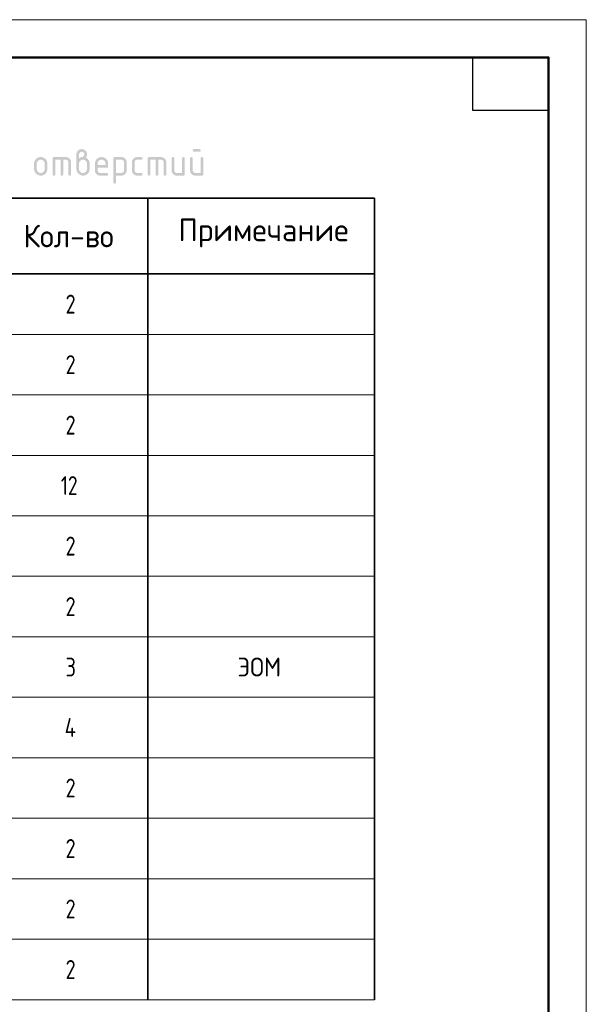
# Model space of a CAD drawing. Header units: millimetres. Extents: x -49773 to 2322955, y -3321 to 58485.
# Tile 416 of 580: x 1592010 to 1599507, y 43525 to 56548. Entities that reach past the tile are written whole.
import ezdxf

# ---------------------------------------------------------------- set-up
doc = ezdxf.new("R2010")
doc.units = ezdxf.units.MM
doc.layers.add('Standard', color=7, linetype='Continuous', lineweight=25)
doc.styles.add('ISOCPEUR', font='txt')

msp = doc.modelspace()

# ---------------------------------------------------------------- hatches: boundary and pattern name
at = {"layer": 'Standard', "linetype": 'Continuous', "lineweight": 35, "transparency": 33554687}
h = msp.add_hatch(color=7, dxfattribs=at)
h.paths.add_polyline_path([(1592796, 54713.1), (1592801.6, 54717.5), (1592806.9, 54720.8), (1592812.3, 54724), (1592817.4, 54726.2), (1592822.5, 54728.4), (1592827.4, 54729.5), (1592832.2, 54730.6), (1592836.9, 54730.6), (1592839.6, 54730.6), (1592842.2, 54731.3), (1592844.8, 54732.1), (1592847.3, 54733.6), (1592849.9, 54735.2), (1592852.3, 54737.4), (1592854.7, 54739.7), (1592857, 54742.8), (1592859.3, 54745.6), (1592861, 54748.5), (1592862.6, 54751.3), (1592863.8, 54754.2), (1592864.9, 54757), (1592865.5, 54759.9), (1592866, 54762.7), (1592866, 54765.6), (1592866, 54769.3), (1592865.4, 54772.7), (1592864.8, 54776.1), (1592863.5, 54779.2), (1592862.2, 54782.3), (1592860.4, 54785.2), (1592858.5, 54788), (1592856, 54790.5), (1592853.4, 54793), (1592850.6, 54794.9), (1592847.8, 54796.8), (1592844.7, 54798), (1592841.6, 54799.3), (1592838.2, 54799.9), (1592834.7, 54800.6), (1592831, 54800.6), (1592827.4, 54800.6), (1592824, 54799.9), (1592820.6, 54799.3), (1592817.5, 54798), (1592814.4, 54796.7), (1592811.6, 54794.8), (1592808.8, 54792.9), (1592806.3, 54790.4), (1592803.7, 54787.8), (1592801.8, 54785), (1592799.9, 54782.2), (1592798.6, 54779.1), (1592797.3, 54776), (1592796.7, 54772.6), (1592796, 54769.2), (1592796, 54765.6)])
h.paths.add_polyline_path([(1592883.2, 54723.5), (1592889.3, 54721), (1592894.7, 54717.7), (1592900.1, 54714.5), (1592904.9, 54710.5), (1592909.6, 54706.4), (1592913.8, 54701.7), (1592918, 54696.9), (1592921.5, 54691.4), (1592925, 54685.9), (1592927.7, 54680.2), (1592930.3, 54674.4), (1592932.1, 54668.4), (1592933.9, 54662.3), (1592934.8, 54656), (1592935.7, 54649.7), (1592935.7, 54643.2), (1592935.7, 54573.2), (1592935.7, 54568.6), (1592935.3, 54564.2), (1592934.9, 54559.8), (1592934.1, 54555.6), (1592933.3, 54551.3), (1592932.1, 54547.3), (1592930.9, 54543.2), (1592929.3, 54539.4), (1592927.7, 54535.5), (1592925.7, 54531.8), (1592923.7, 54528.1), (1592921.3, 54524.5), (1592918.9, 54521), (1592916.1, 54517.7), (1592913.3, 54514.3), (1592910.1, 54511.1), (1592906.9, 54507.9), (1592903.6, 54505.2), (1592900.2, 54502.4), (1592896.7, 54500), (1592893.2, 54497.6), (1592889.5, 54495.6), (1592885.8, 54493.6), (1592881.9, 54492), (1592878, 54490.4), (1592874, 54489.2), (1592870, 54488.1), (1592865.8, 54487.3), (1592861.6, 54486.5), (1592857.2, 54486.1), (1592852.9, 54485.7), (1592848.3, 54485.7), (1592843.8, 54485.7), (1592839.4, 54486.1), (1592835, 54486.5), (1592830.8, 54487.3), (1592826.5, 54488.1), (1592822.5, 54489.3), (1592818.4, 54490.5), (1592814.6, 54492.1), (1592810.7, 54493.7), (1592807, 54495.7), (1592803.3, 54497.7), (1592799.8, 54500.1), (1592796.3, 54502.5), (1592792.9, 54505.3), (1592789.6, 54508.1), (1592786.4, 54511.3), (1592783.2, 54514.5), (1592780.4, 54517.8), (1592777.6, 54521.2), (1592775.3, 54524.7), (1592772.9, 54528.2), (1592770.9, 54532), (1592768.9, 54535.7), (1592767.3, 54539.5), (1592765.7, 54543.4), (1592764.6, 54547.4), (1592763.4, 54551.5), (1592762.6, 54555.7), (1592761.8, 54559.9), (1592761.4, 54564.3), (1592761, 54568.6), (1592761, 54573.2), (1592761, 54765.7), (1592761, 54769.3), (1592761.3, 54772.9), (1592761.6, 54776.4), (1592762.3, 54779.8), (1592762.9, 54783.2), (1592763.8, 54786.5), (1592764.8, 54789.7), (1592766.1, 54792.8), (1592767.3, 54795.9), (1592768.9, 54798.9), (1592770.5, 54801.8), (1592772.4, 54804.7), (1592774.3, 54807.5), (1592776.6, 54810.2), (1592778.8, 54812.8), (1592781.3, 54815.4), (1592783.9, 54817.9), (1592786.6, 54820.1), (1592789.3, 54822.4), (1592792.1, 54824.3), (1592794.9, 54826.2), (1592797.8, 54827.7), (1592800.8, 54829.3), (1592803.9, 54830.6), (1592807, 54831.9), (1592810.2, 54832.8), (1592813.4, 54833.8), (1592816.8, 54834.4), (1592820.2, 54835), (1592823.7, 54835.4), (1592827.1, 54835.7), (1592830.8, 54835.7), (1592834.4, 54835.7), (1592838, 54835.3), (1592841.5, 54835), (1592844.9, 54834.4), (1592848.3, 54833.8), (1592851.5, 54832.8), (1592854.8, 54831.8), (1592857.9, 54830.6), (1592861, 54829.3), (1592863.9, 54827.7), (1592866.9, 54826.1), (1592869.7, 54824.2), (1592872.5, 54822.3), (1592875.2, 54820), (1592877.8, 54817.8), (1592880.4, 54815.3), (1592882.9, 54812.7), (1592885.1, 54810), (1592887.3, 54807.3), (1592889.2, 54804.5), (1592891.1, 54801.7), (1592892.7, 54798.7), (1592894.3, 54795.7), (1592895.5, 54792.7), (1592896.8, 54789.6), (1592897.7, 54786.3), (1592898.7, 54783.1), (1592899.3, 54779.7), (1592900, 54776.3), (1592900.3, 54772.8), (1592900.6, 54769.3), (1592900.6, 54765.7), (1592900.6, 54759), (1592899.5, 54753.1), (1592898.4, 54747.1), (1592896.3, 54741.9), (1592894.1, 54736.6), (1592890.8, 54732), (1592887.6, 54727.4)], flags=16)
h.paths.add_polyline_path([(1592900.6, 54573.2), (1592900.6, 54643.2), (1592900.6, 54648.6), (1592899.6, 54653.7), (1592898.7, 54658.7), (1592896.8, 54663.3), (1592894.9, 54668), (1592892, 54672.2), (1592889.2, 54676.5), (1592885.4, 54680.3), (1592881.6, 54684.1), (1592877.4, 54687), (1592873.2, 54689.9), (1592868.5, 54691.8), (1592863.9, 54693.8), (1592858.9, 54694.7), (1592853.8, 54695.7), (1592848.3, 54695.7), (1592842.8, 54695.7), (1592837.8, 54694.7), (1592832.7, 54693.8), (1592828.1, 54691.8), (1592823.5, 54689.9), (1592819.2, 54687), (1592815, 54684.1), (1592811.2, 54680.3), (1592807.4, 54676.5), (1592804.6, 54672.2), (1592801.7, 54668), (1592799.8, 54663.3), (1592797.9, 54658.7), (1592797, 54653.7), (1592796, 54648.6), (1592796, 54643.2), (1592796, 54573.2), (1592796, 54567.7), (1592797, 54562.6), (1592797.9, 54557.6), (1592799.8, 54552.9), (1592801.7, 54548.2), (1592804.6, 54544), (1592807.4, 54539.8), (1592811.2, 54536), (1592815, 54532.2), (1592819.2, 54529.3), (1592823.5, 54526.4), (1592828.1, 54524.5), (1592832.7, 54522.6), (1592837.8, 54521.7), (1592842.8, 54520.7), (1592848.3, 54520.7), (1592853.8, 54520.7), (1592858.9, 54521.7), (1592863.9, 54522.7), (1592868.5, 54524.6), (1592873.2, 54526.5), (1592877.4, 54529.4), (1592881.6, 54532.3), (1592885.4, 54536.1), (1592889.2, 54539.9), (1592892, 54544.2), (1592894.9, 54548.4), (1592896.8, 54553.1), (1592898.7, 54557.7), (1592899.6, 54562.7), (1592900.6, 54567.8)])
h = msp.add_hatch(color=7, dxfattribs=at)
h.paths.add_polyline_path([(1594439.9, 54713.2), (1594439.9, 54503.2), (1594439.9, 54501), (1594439.6, 54499.1), (1594439.3, 54497.2), (1594438.8, 54495.5), (1594438.2, 54493.9), (1594437.4, 54492.5), (1594436.6, 54491.2), (1594435.5, 54490), (1594434.4, 54489), (1594433.1, 54488.1), (1594431.7, 54487.3), (1594430.1, 54486.8), (1594428.4, 54486.2), (1594426.5, 54485.9), (1594424.6, 54485.7), (1594422.4, 54485.7), (1594335.1, 54485.7), (1594331.4, 54485.7), (1594327.9, 54486), (1594324.3, 54486.3), (1594321, 54486.9), (1594317.6, 54487.6), (1594314.3, 54488.5), (1594311.1, 54489.5), (1594308, 54490.7), (1594304.9, 54492), (1594301.9, 54493.6), (1594299, 54495.2), (1594296.1, 54497.1), (1594293.3, 54499), (1594290.7, 54501.2), (1594288, 54503.4), (1594285.4, 54506), (1594282.9, 54508.5), (1594280.7, 54511.2), (1594278.5, 54513.9), (1594276.6, 54516.7), (1594274.7, 54519.5), (1594273.1, 54522.5), (1594271.5, 54525.5), (1594270.3, 54528.6), (1594269, 54531.7), (1594268, 54534.9), (1594267.1, 54538.2), (1594266.5, 54541.6), (1594265.8, 54545), (1594265.5, 54548.5), (1594265.2, 54552), (1594265.2, 54555.7), (1594265.2, 54713.2), (1594265.2, 54715.4), (1594265.5, 54717.3), (1594265.7, 54719.2), (1594266.3, 54720.8), (1594266.8, 54722.5), (1594267.7, 54723.8), (1594268.5, 54725.2), (1594269.6, 54726.3), (1594270.7, 54727.4), (1594272, 54728.2), (1594273.4, 54729), (1594275.1, 54729.6), (1594276.7, 54730.1), (1594278.6, 54730.4), (1594280.5, 54730.7), (1594282.7, 54730.7), (1594284.9, 54730.7), (1594286.8, 54730.4), (1594288.8, 54730.1), (1594290.4, 54729.6), (1594292, 54729), (1594293.4, 54728.2), (1594294.8, 54727.4), (1594295.9, 54726.3), (1594297, 54725.2), (1594297.8, 54723.8), (1594298.6, 54722.5), (1594299.2, 54720.8), (1594299.7, 54719.2), (1594300, 54717.3), (1594300.3, 54715.4), (1594300.3, 54713.2), (1594300.3, 54555.7), (1594300.3, 54552.1), (1594300.9, 54548.8), (1594301.6, 54545.5), (1594302.8, 54542.4), (1594304.1, 54539.3), (1594306.1, 54536.5), (1594308, 54533.7), (1594310.6, 54531.1), (1594313.1, 54528.5), (1594316, 54526.5), (1594318.8, 54524.6), (1594321.8, 54523.3), (1594324.9, 54522), (1594328.2, 54521.4), (1594331.5, 54520.7), (1594335.1, 54520.7), (1594404.8, 54520.7), (1594404.8, 54713.2), (1594404.8, 54715.4), (1594405.1, 54717.3), (1594405.4, 54719.2), (1594405.9, 54720.8), (1594406.5, 54722.5), (1594407.3, 54723.8), (1594408.1, 54725.2), (1594409.2, 54726.3), (1594410.3, 54727.4), (1594411.7, 54728.2), (1594413, 54729), (1594414.7, 54729.6), (1594416.3, 54730.1), (1594418.2, 54730.4), (1594420.2, 54730.7), (1594422.3, 54730.7), (1594424.5, 54730.7), (1594426.5, 54730.4), (1594428.4, 54730.1), (1594430, 54729.6), (1594431.7, 54729), (1594433, 54728.2), (1594434.4, 54727.4), (1594435.5, 54726.3), (1594436.6, 54725.2), (1594437.4, 54723.8), (1594438.2, 54722.5), (1594438.8, 54720.8), (1594439.3, 54719.2), (1594439.6, 54717.3), (1594439.9, 54715.4)], flags=16)
h.paths.add_polyline_path([(1594387.1, 54800.6), (1594317.7, 54800.6), (1594315.5, 54800.6), (1594313.6, 54800.9), (1594311.7, 54801.1), (1594310.1, 54801.7), (1594308.4, 54802.2), (1594307.1, 54803.1), (1594305.7, 54803.9), (1594304.6, 54805), (1594303.5, 54806.1), (1594302.7, 54807.4), (1594301.9, 54808.8), (1594301.4, 54810.5), (1594300.8, 54812.1), (1594300.5, 54814), (1594300.3, 54815.9), (1594300.3, 54818.1), (1594300.3, 54820.3), (1594300.5, 54822.2), (1594300.8, 54824.2), (1594301.4, 54825.8), (1594301.9, 54827.4), (1594302.7, 54828.8), (1594303.5, 54830.2), (1594304.6, 54831.3), (1594305.7, 54832.4), (1594307.1, 54833.2), (1594308.4, 54834), (1594310.1, 54834.6), (1594311.7, 54835.1), (1594313.6, 54835.4), (1594315.5, 54835.7), (1594317.7, 54835.7), (1594387.1, 54835.7), (1594389.3, 54835.7), (1594391.2, 54835.4), (1594393.1, 54835.1), (1594394.7, 54834.6), (1594396.3, 54834), (1594397.7, 54833.2), (1594399, 54832.4), (1594400.1, 54831.3), (1594401.2, 54830.2), (1594402, 54828.8), (1594402.9, 54827.4), (1594403.4, 54825.8), (1594403.9, 54824.2), (1594404.2, 54822.2), (1594404.5, 54820.3), (1594404.5, 54818.1), (1594404.5, 54815.9), (1594404.2, 54814), (1594403.9, 54812.1), (1594403.4, 54810.5), (1594402.9, 54808.8), (1594402, 54807.4), (1594401.2, 54806.1), (1594400.1, 54805), (1594399, 54803.9), (1594397.7, 54803.1), (1594396.3, 54802.2), (1594394.7, 54801.7), (1594393.1, 54801.1), (1594391.2, 54800.9), (1594389.3, 54800.6)], flags=16)
h = msp.add_hatch(color=7, dxfattribs=at)
h.paths.add_polyline_path([(1592201.2, 54573.1), (1592201.2, 54643), (1592201.2, 54647.6), (1592201.6, 54652), (1592202, 54656.3), (1592202.8, 54660.5), (1592203.6, 54664.7), (1592204.8, 54668.8), (1592206, 54672.8), (1592207.6, 54676.7), (1592209.2, 54680.5), (1592211.2, 54684.2), (1592213.2, 54687.9), (1592215.6, 54691.5), (1592218, 54695), (1592220.8, 54698.3), (1592223.6, 54701.7), (1592226.8, 54704.9), (1592230, 54708.1), (1592233.3, 54710.9), (1592236.7, 54713.7), (1592240.2, 54716.1), (1592243.8, 54718.5), (1592247.4, 54720.5), (1592251.1, 54722.5), (1592255, 54724.1), (1592258.9, 54725.7), (1592262.9, 54726.9), (1592266.9, 54728.1), (1592271.1, 54728.9), (1592275.3, 54729.7), (1592279.7, 54730.1), (1592284, 54730.5), (1592288.6, 54730.5), (1592293.2, 54730.5), (1592297.6, 54730.1), (1592302, 54729.7), (1592306.3, 54728.9), (1592310.5, 54728.1), (1592314.5, 54726.9), (1592318.6, 54725.7), (1592322.5, 54724.1), (1592326.4, 54722.6), (1592330.1, 54720.6), (1592333.8, 54718.6), (1592337.3, 54716.2), (1592340.8, 54713.9), (1592344.1, 54711.1), (1592347.5, 54708.3), (1592350.6, 54705.2), (1592353.8, 54702), (1592356.6, 54698.7), (1592359.3, 54695.3), (1592361.7, 54691.8), (1592364.1, 54688.3), (1592366, 54684.6), (1592368, 54680.9), (1592369.6, 54677), (1592371.2, 54673.1), (1592372.4, 54669), (1592373.5, 54665), (1592374.3, 54660.7), (1592375.1, 54656.5), (1592375.5, 54652.1), (1592375.9, 54647.6), (1592375.9, 54643), (1592375.9, 54573.1), (1592375.9, 54568.6), (1592375.5, 54564.2), (1592375.1, 54559.8), (1592374.3, 54555.6), (1592373.5, 54551.4), (1592372.3, 54547.4), (1592371.1, 54543.3), (1592369.5, 54539.5), (1592367.9, 54535.6), (1592365.9, 54531.9), (1592363.9, 54528.2), (1592361.5, 54524.7), (1592359.1, 54521.2), (1592356.4, 54517.8), (1592353.6, 54514.4), (1592350.4, 54511.2), (1592347.2, 54508), (1592343.8, 54505.2), (1592340.5, 54502.4), (1592336.9, 54500.1), (1592333.4, 54497.7), (1592329.7, 54495.6), (1592326, 54493.7), (1592322.2, 54492.1), (1592318.3, 54490.5), (1592314.3, 54489.3), (1592310.2, 54488.1), (1592306, 54487.3), (1592301.8, 54486.5), (1592297.5, 54486.1), (1592293.1, 54485.7), (1592288.6, 54485.7), (1592284, 54485.7), (1592279.7, 54486.1), (1592275.3, 54486.5), (1592271.1, 54487.3), (1592266.9, 54488.1), (1592262.9, 54489.3), (1592258.9, 54490.5), (1592255, 54492.1), (1592251.1, 54493.7), (1592247.4, 54495.6), (1592243.8, 54497.7), (1592240.2, 54500.1), (1592236.7, 54502.4), (1592233.3, 54505.2), (1592230, 54508), (1592226.8, 54511.2), (1592223.6, 54514.4), (1592220.8, 54517.8), (1592218, 54521.2), (1592215.6, 54524.7), (1592213.2, 54528.2), (1592211.2, 54531.9), (1592209.2, 54535.6), (1592207.6, 54539.5), (1592206, 54543.3), (1592204.8, 54547.4), (1592203.6, 54551.4), (1592202.8, 54555.6), (1592202, 54559.8), (1592201.6, 54564.2), (1592201.2, 54568.6)], flags=16)
h.paths.add_polyline_path([(1592340.9, 54573.2), (1592340.9, 54643.2), (1592340.9, 54648.6), (1592339.9, 54653.7), (1592338.9, 54658.7), (1592337, 54663.3), (1592335.1, 54668), (1592332.2, 54672.2), (1592329.4, 54676.5), (1592325.5, 54680.3), (1592321.7, 54684.1), (1592317.5, 54687), (1592313.3, 54689.9), (1592308.6, 54691.8), (1592304, 54693.8), (1592299, 54694.7), (1592294, 54695.7), (1592288.6, 54695.7), (1592283.2, 54695.7), (1592278.1, 54694.7), (1592273.1, 54693.8), (1592268.5, 54691.8), (1592263.9, 54689.9), (1592259.7, 54687), (1592255.4, 54684.1), (1592251.6, 54680.3), (1592247.8, 54676.5), (1592244.9, 54672.2), (1592242, 54668), (1592240.1, 54663.3), (1592238.2, 54658.7), (1592237.3, 54653.7), (1592236.3, 54648.6), (1592236.3, 54643.2), (1592236.3, 54573.2), (1592236.3, 54567.7), (1592237.3, 54562.6), (1592238.2, 54557.6), (1592240.1, 54552.9), (1592242, 54548.2), (1592244.8, 54544), (1592247.7, 54539.8), (1592251.5, 54536), (1592255.3, 54532.2), (1592259.5, 54529.3), (1592263.7, 54526.4), (1592268.4, 54524.5), (1592273, 54522.6), (1592278, 54521.7), (1592283.1, 54520.7), (1592288.6, 54520.7), (1592294, 54520.7), (1592299, 54521.7), (1592304, 54522.7), (1592308.6, 54524.6), (1592313.3, 54526.5), (1592317.5, 54529.4), (1592321.7, 54532.3), (1592325.5, 54536.1), (1592329.4, 54539.9), (1592332.2, 54544.2), (1592335.1, 54548.4), (1592337, 54553.1), (1592338.9, 54557.7), (1592339.9, 54562.7), (1592340.9, 54567.8)])
for points in [[(1592463.5, 54730.5), (1592620.9, 54730.5), (1592624.5, 54730.5), (1592628.1, 54730.1), (1592631.6, 54729.8), (1592634.9, 54729.2), (1592638.3, 54728.6), (1592641.5, 54727.6), (1592644.8, 54726.6), (1592647.9, 54725.4), (1592651, 54724.1), (1592653.9, 54722.5), (1592656.9, 54720.9), (1592659.7, 54719), (1592662.5, 54717.1), (1592665.2, 54714.9), (1592667.9, 54712.6), (1592670.4, 54710.1), (1592673, 54707.5), (1592675.2, 54704.8), (1592677.5, 54702.1), (1592679.4, 54699.3), (1592681.3, 54696.5), (1592682.9, 54693.5), (1592684.5, 54690.6), (1592685.8, 54687.5), (1592687, 54684.4), (1592688, 54681.2), (1592688.9, 54677.9), (1592689.6, 54674.6), (1592690.2, 54671.2), (1592690.5, 54667.7), (1592690.9, 54664.2), (1592690.9, 54660.5), (1592690.9, 54503.2), (1592690.9, 54501), (1592690.6, 54499.1), (1592690.3, 54497.1), (1592689.8, 54495.5), (1592689.2, 54493.9), (1592688.4, 54492.5), (1592687.6, 54491.1), (1592686.5, 54490), (1592685.4, 54488.9), (1592684, 54488.1), (1592682.6, 54487.3), (1592681, 54486.8), (1592679.3, 54486.2), (1592677.4, 54485.9), (1592675.5, 54485.7), (1592673.3, 54485.7), (1592671.1, 54485.7), (1592669.2, 54485.9), (1592667.3, 54486.2), (1592665.6, 54486.8), (1592664, 54487.3), (1592662.6, 54488.1), (1592661.3, 54488.9), (1592660.2, 54490), (1592659.1, 54491.1), (1592658.3, 54492.5), (1592657.4, 54493.9), (1592656.9, 54495.5), (1592656.3, 54497.1), (1592656.1, 54499), (1592655.8, 54501), (1592655.8, 54503.1), (1592655.8, 54660.4), (1592655.8, 54664.2), (1592655.2, 54667.6), (1592654.5, 54671), (1592653.3, 54674.1), (1592652, 54677.2), (1592650.1, 54680), (1592648.3, 54682.8), (1592645.7, 54685.3), (1592643.2, 54687.9), (1592640.4, 54689.7), (1592637.6, 54691.6), (1592634.5, 54692.9), (1592631.4, 54694.1), (1592628, 54694.8), (1592624.6, 54695.4), (1592620.9, 54695.4), (1592586, 54695.4), (1592586, 54503.1), (1592586, 54501), (1592585.7, 54499), (1592585.4, 54497.1), (1592584.9, 54495.5), (1592584.3, 54493.9), (1592583.5, 54492.5), (1592582.7, 54491.1), (1592581.6, 54490), (1592580.5, 54488.9), (1592579.1, 54488.1), (1592577.8, 54487.3), (1592576.1, 54486.8), (1592574.5, 54486.2), (1592572.6, 54485.9), (1592570.6, 54485.7), (1592568.5, 54485.7), (1592566.3, 54485.7), (1592564.3, 54485.9), (1592562.4, 54486.2), (1592560.8, 54486.8), (1592559.1, 54487.3), (1592557.8, 54488.1), (1592556.4, 54488.9), (1592555.3, 54490), (1592554.2, 54491.1), (1592553.4, 54492.5), (1592552.6, 54493.9), (1592552, 54495.5), (1592551.5, 54497.1), (1592551.2, 54499), (1592550.9, 54501), (1592550.9, 54503.1), (1592550.9, 54695.4), (1592481.1, 54695.4), (1592481.1, 54503.1), (1592481.1, 54501), (1592480.8, 54499), (1592480.6, 54497.1), (1592480, 54495.5), (1592479.5, 54493.9), (1592478.6, 54492.5), (1592477.8, 54491.1), (1592476.7, 54490), (1592475.6, 54488.9), (1592474.3, 54488.1), (1592472.9, 54487.3), (1592471.2, 54486.8), (1592469.6, 54486.2), (1592467.7, 54485.9), (1592465.8, 54485.7), (1592463.6, 54485.7), (1592461.4, 54485.7), (1592459.5, 54485.9), (1592457.6, 54486.2), (1592455.9, 54486.8), (1592454.3, 54487.3), (1592452.9, 54488.1), (1592451.5, 54488.9), (1592450.4, 54490), (1592449.3, 54491.1), (1592448.5, 54492.5), (1592447.7, 54493.9), (1592447.1, 54495.5), (1592446.6, 54497.1), (1592446.3, 54499.1), (1592446, 54501), (1592446, 54503.2), (1592446, 54713), (1592446, 54715.2), (1592446.3, 54717.1), (1592446.6, 54719), (1592447.1, 54720.6), (1592447.7, 54722.3), (1592448.5, 54723.6), (1592449.3, 54725), (1592450.4, 54726.1), (1592451.5, 54727.2), (1592452.9, 54728), (1592454.2, 54728.8), (1592455.9, 54729.4), (1592457.5, 54729.9), (1592459.4, 54730.2), (1592461.3, 54730.5)], [(1593530.5, 54660.5), (1593530.5, 54555.7), (1593530.5, 54552.1), (1593531.1, 54548.8), (1593531.8, 54545.4), (1593533, 54542.4), (1593534.3, 54539.3), (1593536.3, 54536.5), (1593538.2, 54533.6), (1593540.8, 54531.1), (1593543.4, 54528.5), (1593546.2, 54526.5), (1593549.1, 54524.6), (1593552.1, 54523.3), (1593555.2, 54522), (1593558.5, 54521.4), (1593561.9, 54520.7), (1593565.4, 54520.7), (1593617.9, 54520.7), (1593620.1, 54520.7), (1593622, 54520.5), (1593623.9, 54520.2), (1593625.6, 54519.6), (1593627.2, 54519.1), (1593628.6, 54518.3), (1593630, 54517.4), (1593631.1, 54516.3), (1593632.1, 54515.3), (1593633, 54513.9), (1593633.8, 54512.5), (1593634.3, 54510.9), (1593634.9, 54509.2), (1593635.2, 54507.3), (1593635.4, 54505.4), (1593635.4, 54503.2), (1593635.4, 54501), (1593635.2, 54499.1), (1593634.9, 54497.2), (1593634.3, 54495.5), (1593633.8, 54493.9), (1593633, 54492.5), (1593632.1, 54491.2), (1593631.1, 54490), (1593630, 54489), (1593628.6, 54488.1), (1593627.2, 54487.3), (1593625.6, 54486.8), (1593623.9, 54486.2), (1593622, 54485.9), (1593620.1, 54485.7), (1593617.9, 54485.7), (1593565.4, 54485.7), (1593561.8, 54485.7), (1593558.2, 54486), (1593554.7, 54486.3), (1593551.3, 54486.9), (1593547.9, 54487.6), (1593544.7, 54488.5), (1593541.4, 54489.5), (1593538.3, 54490.7), (1593535.2, 54492), (1593532.2, 54493.6), (1593529.3, 54495.2), (1593526.4, 54497.1), (1593523.6, 54499), (1593520.9, 54501.2), (1593518.3, 54503.4), (1593515.7, 54505.9), (1593513.2, 54508.5), (1593511, 54511.1), (1593508.7, 54513.8), (1593506.8, 54516.6), (1593504.9, 54519.5), (1593503.3, 54522.4), (1593501.7, 54525.4), (1593500.5, 54528.5), (1593499.2, 54531.6), (1593498.2, 54534.8), (1593497.3, 54538.1), (1593496.7, 54541.5), (1593496, 54544.9), (1593495.7, 54548.4), (1593495.4, 54551.9), (1593495.4, 54555.6), (1593495.4, 54660.5), (1593495.4, 54664.2), (1593495.7, 54667.7), (1593496, 54671.3), (1593496.7, 54674.7), (1593497.3, 54678), (1593498.2, 54681.3), (1593499.2, 54684.5), (1593500.5, 54687.6), (1593501.7, 54690.8), (1593503.3, 54693.7), (1593504.9, 54696.7), (1593506.8, 54699.5), (1593508.7, 54702.3), (1593511, 54705), (1593513.2, 54707.7), (1593515.7, 54710.2), (1593518.3, 54712.7), (1593520.9, 54714.9), (1593523.6, 54717.2), (1593526.4, 54719.1), (1593529.3, 54721), (1593532.2, 54722.6), (1593535.2, 54724.1), (1593538.3, 54725.4), (1593541.4, 54726.7), (1593544.7, 54727.6), (1593547.9, 54728.6), (1593551.3, 54729.2), (1593554.7, 54729.8), (1593558.2, 54730.2), (1593561.8, 54730.5), (1593565.4, 54730.5), (1593617.9, 54730.5), (1593620.1, 54730.5), (1593622, 54730.2), (1593623.9, 54729.9), (1593625.6, 54729.4), (1593627.2, 54728.8), (1593628.6, 54728), (1593630, 54727.2), (1593631.1, 54726.1), (1593632.1, 54725), (1593633, 54723.6), (1593633.8, 54722.3), (1593634.3, 54720.6), (1593634.9, 54719), (1593635.2, 54717), (1593635.4, 54715.1), (1593635.4, 54712.9), (1593635.4, 54710.7), (1593635.2, 54708.8), (1593634.9, 54706.9), (1593634.3, 54705.3), (1593633.8, 54703.6), (1593633, 54702.3), (1593632.1, 54700.9), (1593631.1, 54699.8), (1593630, 54698.7), (1593628.6, 54697.9), (1593627.2, 54697), (1593625.6, 54696.5), (1593623.9, 54696), (1593622, 54695.7), (1593620.1, 54695.4), (1593617.9, 54695.4), (1593565.4, 54695.4), (1593561.8, 54695.4), (1593558.4, 54694.8), (1593555.1, 54694.1), (1593552, 54692.9), (1593548.9, 54691.6), (1593546, 54689.7), (1593543.2, 54687.8), (1593540.7, 54685.2), (1593538.1, 54682.7), (1593536.2, 54679.9), (1593534.3, 54677), (1593533, 54673.9), (1593531.7, 54670.8), (1593531.1, 54667.5), (1593530.5, 54664.1)], [(1593722.9, 54730.5), (1593880.3, 54730.5), (1593884, 54730.5), (1593887.5, 54730.1), (1593891, 54729.8), (1593894.3, 54729.2), (1593897.7, 54728.6), (1593900.9, 54727.6), (1593904.2, 54726.6), (1593907.3, 54725.4), (1593910.4, 54724.1), (1593913.3, 54722.5), (1593916.3, 54720.9), (1593919.1, 54719), (1593921.9, 54717.1), (1593924.6, 54714.9), (1593927.3, 54712.6), (1593929.9, 54710.1), (1593932.4, 54707.5), (1593934.6, 54704.8), (1593936.9, 54702.1), (1593938.8, 54699.3), (1593940.7, 54696.5), (1593942.3, 54693.5), (1593943.9, 54690.6), (1593945.2, 54687.5), (1593946.4, 54684.4), (1593947.4, 54681.2), (1593948.4, 54677.9), (1593949, 54674.6), (1593949.6, 54671.2), (1593950, 54667.7), (1593950.3, 54664.2), (1593950.3, 54660.5), (1593950.3, 54503.2), (1593950.3, 54501), (1593950, 54499.1), (1593949.7, 54497.1), (1593949.2, 54495.5), (1593948.6, 54493.9), (1593947.8, 54492.5), (1593947, 54491.1), (1593945.9, 54490), (1593944.8, 54488.9), (1593943.4, 54488.1), (1593942, 54487.3), (1593940.4, 54486.8), (1593938.8, 54486.2), (1593936.8, 54485.9), (1593934.9, 54485.7), (1593932.7, 54485.7), (1593930.5, 54485.7), (1593928.6, 54485.9), (1593926.7, 54486.2), (1593925.1, 54486.8), (1593923.4, 54487.3), (1593922.1, 54488.1), (1593920.7, 54488.9), (1593919.6, 54490), (1593918.5, 54491.1), (1593917.7, 54492.5), (1593916.8, 54493.9), (1593916.3, 54495.5), (1593915.7, 54497.1), (1593915.5, 54499), (1593915.2, 54501), (1593915.2, 54503.1), (1593915.2, 54660.4), (1593915.2, 54664.2), (1593914.6, 54667.6), (1593913.9, 54671), (1593912.7, 54674.1), (1593911.4, 54677.2), (1593909.5, 54680), (1593907.7, 54682.8), (1593905.2, 54685.3), (1593902.6, 54687.9), (1593899.8, 54689.7), (1593897, 54691.6), (1593893.9, 54692.9), (1593890.8, 54694.1), (1593887.4, 54694.8), (1593884, 54695.4), (1593880.3, 54695.4), (1593845.4, 54695.4), (1593845.4, 54503.1), (1593845.4, 54501), (1593845.1, 54499), (1593844.8, 54497.1), (1593844.3, 54495.5), (1593843.8, 54493.9), (1593842.9, 54492.5), (1593842.1, 54491.1), (1593841, 54490), (1593839.9, 54488.9), (1593838.5, 54488.1), (1593837.2, 54487.3), (1593835.5, 54486.8), (1593833.9, 54486.2), (1593832, 54485.9), (1593830.1, 54485.7), (1593827.9, 54485.7), (1593825.7, 54485.7), (1593823.8, 54485.9), (1593821.8, 54486.2), (1593820.2, 54486.8), (1593818.6, 54487.3), (1593817.2, 54488.1), (1593815.8, 54488.9), (1593814.7, 54490), (1593813.6, 54491.1), (1593812.8, 54492.5), (1593812, 54493.9), (1593811.4, 54495.5), (1593810.9, 54497.1), (1593810.6, 54499), (1593810.3, 54501), (1593810.3, 54503.1), (1593810.3, 54695.4), (1593740.5, 54695.4), (1593740.5, 54503.1), (1593740.5, 54501), (1593740.3, 54499), (1593740, 54497.1), (1593739.4, 54495.5), (1593738.9, 54493.9), (1593738.1, 54492.5), (1593737.2, 54491.1), (1593736.1, 54490), (1593735, 54488.9), (1593733.7, 54488.1), (1593732.3, 54487.3), (1593730.7, 54486.8), (1593729, 54486.2), (1593727.1, 54485.9), (1593725.2, 54485.7), (1593723, 54485.7), (1593720.8, 54485.7), (1593718.9, 54485.9), (1593717, 54486.2), (1593715.3, 54486.8), (1593713.7, 54487.3), (1593712.3, 54488.1), (1593710.9, 54488.9), (1593709.8, 54490), (1593708.7, 54491.1), (1593707.9, 54492.5), (1593707.1, 54493.9), (1593706.6, 54495.5), (1593706, 54497.1), (1593705.7, 54499.1), (1593705.5, 54501), (1593705.5, 54503.2), (1593705.5, 54713), (1593705.5, 54715.2), (1593705.7, 54717.1), (1593706, 54719), (1593706.6, 54720.6), (1593707.1, 54722.3), (1593707.9, 54723.6), (1593708.7, 54725), (1593709.8, 54726.1), (1593710.9, 54727.2), (1593712.3, 54728), (1593713.7, 54728.8), (1593715.3, 54729.4), (1593716.9, 54729.9), (1593718.8, 54730.2), (1593720.8, 54730.5)], [(1594195.1, 54713), (1594195.1, 54503.2), (1594195.1, 54501), (1594194.8, 54499.1), (1594194.5, 54497.1), (1594194, 54495.5), (1594193.4, 54493.9), (1594192.6, 54492.5), (1594191.8, 54491.1), (1594190.7, 54490), (1594189.6, 54488.9), (1594188.2, 54488.1), (1594186.9, 54487.3), (1594185.2, 54486.8), (1594183.6, 54486.2), (1594181.7, 54485.9), (1594179.8, 54485.7), (1594177.6, 54485.7), (1594090.3, 54485.7), (1594086.6, 54485.7), (1594083.1, 54486), (1594079.5, 54486.3), (1594076.2, 54486.9), (1594072.8, 54487.6), (1594069.5, 54488.5), (1594066.3, 54489.5), (1594063.2, 54490.7), (1594060.1, 54492), (1594057.1, 54493.6), (1594054.2, 54495.2), (1594051.3, 54497.1), (1594048.5, 54499), (1594045.8, 54501.2), (1594043.2, 54503.4), (1594040.6, 54505.9), (1594038.1, 54508.5), (1594035.9, 54511.1), (1594033.7, 54513.8), (1594031.8, 54516.6), (1594029.9, 54519.5), (1594028.3, 54522.4), (1594026.7, 54525.4), (1594025.5, 54528.5), (1594024.2, 54531.6), (1594023.2, 54534.8), (1594022.3, 54538.1), (1594021.7, 54541.5), (1594021, 54544.9), (1594020.7, 54548.4), (1594020.4, 54551.9), (1594020.4, 54555.6), (1594020.4, 54713), (1594020.4, 54715.2), (1594020.7, 54717.1), (1594020.9, 54719), (1594021.5, 54720.6), (1594022, 54722.3), (1594022.9, 54723.6), (1594023.7, 54725), (1594024.8, 54726.1), (1594025.9, 54727.2), (1594027.2, 54728), (1594028.6, 54728.8), (1594030.3, 54729.4), (1594031.9, 54729.9), (1594033.8, 54730.2), (1594035.7, 54730.5), (1594037.9, 54730.5), (1594040.1, 54730.5), (1594042, 54730.2), (1594044, 54729.9), (1594045.6, 54729.4), (1594047.2, 54728.8), (1594048.6, 54728), (1594050, 54727.2), (1594051.1, 54726.1), (1594052.2, 54725), (1594053, 54723.6), (1594053.8, 54722.3), (1594054.4, 54720.6), (1594054.9, 54719), (1594055.2, 54717.1), (1594055.5, 54715.2), (1594055.5, 54713), (1594055.5, 54555.7), (1594055.5, 54552.1), (1594056.1, 54548.8), (1594056.7, 54545.5), (1594058, 54542.4), (1594059.3, 54539.3), (1594061.3, 54536.5), (1594063.2, 54533.6), (1594065.8, 54531.1), (1594068.3, 54528.5), (1594071.1, 54526.5), (1594074, 54524.6), (1594077, 54523.3), (1594080.1, 54522), (1594083.4, 54521.4), (1594086.7, 54520.7), (1594090.3, 54520.7), (1594160, 54520.7), (1594160, 54713), (1594160, 54715.2), (1594160.3, 54717.1), (1594160.6, 54719), (1594161.1, 54720.6), (1594161.6, 54722.3), (1594162.5, 54723.6), (1594163.3, 54725), (1594164.4, 54726.1), (1594165.5, 54727.2), (1594166.9, 54728), (1594168.2, 54728.8), (1594169.9, 54729.4), (1594171.5, 54729.9), (1594173.4, 54730.2), (1594175.3, 54730.5), (1594177.5, 54730.5), (1594179.7, 54730.5), (1594181.6, 54730.2), (1594183.6, 54729.9), (1594185.2, 54729.4), (1594186.9, 54728.8), (1594188.2, 54728), (1594189.6, 54727.2), (1594190.7, 54726.1), (1594191.8, 54725), (1594192.6, 54723.6), (1594193.4, 54722.3), (1594194, 54720.6), (1594194.5, 54719), (1594194.8, 54717.1), (1594195.1, 54715.2)]]:
    msp.add_hatch(color=7, dxfattribs=at).paths.add_polyline_path(points, flags=16)
h = msp.add_hatch(color=7, dxfattribs=at)
h.paths.add_polyline_path([(1593093.3, 54695.6), (1593087.9, 54695.6), (1593082.9, 54694.6), (1593077.8, 54693.7), (1593073.2, 54691.7), (1593068.5, 54689.8), (1593064.3, 54686.9), (1593060.1, 54684.1), (1593056.2, 54680.2), (1593052.4, 54676.4), (1593049.5, 54672.1), (1593046.6, 54667.9), (1593044.7, 54663.2), (1593042.8, 54658.6), (1593041.8, 54653.6), (1593040.9, 54648.5), (1593040.9, 54643.1), (1593040.9, 54625.6), (1593145.8, 54625.6), (1593145.8, 54643.1), (1593145.8, 54648.5), (1593144.9, 54653.6), (1593143.9, 54658.6), (1593142, 54663.2), (1593140.1, 54667.9), (1593137.2, 54672.1), (1593134.3, 54676.4), (1593130.4, 54680.2), (1593126.6, 54684.1), (1593122.4, 54686.9), (1593118.1, 54689.8), (1593113.5, 54691.7), (1593108.8, 54693.7), (1593103.8, 54694.6), (1593098.8, 54695.6)])
h.paths.add_polyline_path([(1593040.9, 54590.5), (1593040.9, 54555.6), (1593040.9, 54552.1), (1593041.5, 54548.7), (1593042.1, 54545.4), (1593043.4, 54542.3), (1593044.7, 54539.3), (1593046.7, 54536.4), (1593048.6, 54533.6), (1593051.2, 54531), (1593053.8, 54528.5), (1593056.6, 54526.5), (1593059.4, 54524.6), (1593062.5, 54523.3), (1593065.6, 54522), (1593068.9, 54521.4), (1593072.3, 54520.7), (1593075.8, 54520.7), (1593163.3, 54520.7), (1593165.5, 54520.7), (1593167.4, 54520.5), (1593169.3, 54520.2), (1593171, 54519.6), (1593172.6, 54519.1), (1593174, 54518.3), (1593175.3, 54517.4), (1593176.4, 54516.3), (1593177.5, 54515.3), (1593178.3, 54513.9), (1593179.2, 54512.5), (1593179.7, 54510.9), (1593180.3, 54509.2), (1593180.5, 54507.3), (1593180.8, 54505.4), (1593180.8, 54503.2), (1593180.8, 54501), (1593180.5, 54499.1), (1593180.3, 54497.2), (1593179.7, 54495.5), (1593179.2, 54493.9), (1593178.3, 54492.5), (1593177.5, 54491.2), (1593176.4, 54490), (1593175.3, 54489), (1593174, 54488.1), (1593172.6, 54487.3), (1593171, 54486.8), (1593169.3, 54486.2), (1593167.4, 54485.9), (1593165.5, 54485.7), (1593163.3, 54485.7), (1593075.8, 54485.7), (1593072.2, 54485.7), (1593068.6, 54486), (1593065.1, 54486.3), (1593061.7, 54486.9), (1593058.3, 54487.6), (1593055.1, 54488.5), (1593051.8, 54489.5), (1593048.7, 54490.7), (1593045.6, 54492), (1593042.6, 54493.6), (1593039.7, 54495.2), (1593036.8, 54497.1), (1593034, 54499), (1593031.3, 54501.2), (1593028.6, 54503.4), (1593026.1, 54505.9), (1593023.6, 54508.5), (1593021.3, 54511.1), (1593019.1, 54513.8), (1593017.2, 54516.6), (1593015.3, 54519.5), (1593013.7, 54522.4), (1593012.1, 54525.4), (1593010.9, 54528.5), (1593009.6, 54531.6), (1593008.6, 54534.8), (1593007.7, 54538.1), (1593007.1, 54541.5), (1593006.4, 54544.9), (1593006.1, 54548.4), (1593005.8, 54551.9), (1593005.8, 54555.6), (1593005.8, 54643), (1593005.8, 54647.6), (1593006.2, 54652), (1593006.6, 54656.3), (1593007.4, 54660.5), (1593008.2, 54664.7), (1593009.4, 54668.8), (1593010.6, 54672.8), (1593012.2, 54676.7), (1593013.8, 54680.5), (1593015.8, 54684.2), (1593017.8, 54687.9), (1593020.2, 54691.5), (1593022.6, 54695), (1593025.4, 54698.3), (1593028.2, 54701.7), (1593031.4, 54704.9), (1593034.6, 54708.1), (1593038, 54710.9), (1593041.3, 54713.7), (1593044.9, 54716.1), (1593048.4, 54718.5), (1593052.1, 54720.5), (1593055.8, 54722.5), (1593059.7, 54724.1), (1593063.6, 54725.7), (1593067.6, 54726.9), (1593071.6, 54728.1), (1593075.8, 54728.9), (1593080, 54729.7), (1593084.4, 54730.1), (1593088.8, 54730.5), (1593093.3, 54730.5), (1593097.9, 54730.5), (1593102.4, 54730.1), (1593106.8, 54729.7), (1593111, 54728.9), (1593115.3, 54728.1), (1593119.3, 54726.9), (1593123.4, 54725.7), (1593127.3, 54724.1), (1593131.2, 54722.6), (1593134.9, 54720.6), (1593138.6, 54718.6), (1593142.1, 54716.2), (1593145.6, 54713.9), (1593149, 54711.1), (1593152.3, 54708.3), (1593155.5, 54705.2), (1593158.7, 54702), (1593161.4, 54698.7), (1593164.2, 54695.3), (1593166.6, 54691.8), (1593168.9, 54688.3), (1593170.9, 54684.6), (1593172.9, 54680.9), (1593174.5, 54677), (1593176.1, 54673.1), (1593177.2, 54669), (1593178.4, 54665), (1593179.2, 54660.7), (1593180, 54656.5), (1593180.4, 54652), (1593180.8, 54647.6), (1593180.8, 54643), (1593180.8, 54590.5)], flags=16)
h = msp.add_hatch(color=7, dxfattribs=at)
h.paths.add_polyline_path([(1593250.6, 54713), (1593250.6, 54715.2), (1593250.9, 54717.1), (1593251.1, 54719), (1593251.7, 54720.6), (1593252.2, 54722.3), (1593253.1, 54723.6), (1593253.9, 54725), (1593255, 54726.1), (1593256, 54727.2), (1593257.4, 54728), (1593258.8, 54728.8), (1593260.4, 54729.4), (1593262.1, 54729.9), (1593264, 54730.2), (1593265.9, 54730.5), (1593268.1, 54730.5), (1593355.4, 54730.5), (1593359.1, 54730.5), (1593362.6, 54730.2), (1593366.1, 54729.8), (1593369.5, 54729.2), (1593372.9, 54728.6), (1593376.1, 54727.6), (1593379.4, 54726.7), (1593382.5, 54725.4), (1593385.6, 54724.1), (1593388.6, 54722.6), (1593391.5, 54721), (1593394.3, 54719.1), (1593397.1, 54717.2), (1593399.8, 54714.9), (1593402.5, 54712.7), (1593405, 54710.2), (1593407.6, 54707.7), (1593409.8, 54705), (1593412, 54702.3), (1593413.9, 54699.5), (1593415.8, 54696.7), (1593417.4, 54693.7), (1593418.9, 54690.8), (1593420.2, 54687.6), (1593421.5, 54684.5), (1593422.4, 54681.3), (1593423.4, 54678), (1593424, 54674.7), (1593424.6, 54671.3), (1593424.9, 54667.7), (1593425.3, 54664.2), (1593425.3, 54660.5), (1593425.3, 54555.6), (1593425.3, 54552), (1593424.9, 54548.5), (1593424.6, 54545), (1593424, 54541.6), (1593423.4, 54538.2), (1593422.4, 54535), (1593421.5, 54531.7), (1593420.2, 54528.7), (1593418.9, 54525.6), (1593417.4, 54522.6), (1593415.8, 54519.6), (1593413.9, 54516.8), (1593412, 54514), (1593409.8, 54511.3), (1593407.6, 54508.6), (1593405, 54506.1), (1593402.5, 54503.5), (1593399.8, 54501.3), (1593397.2, 54499.1), (1593394.3, 54497.1), (1593391.5, 54495.2), (1593388.6, 54493.6), (1593385.6, 54492), (1593382.5, 54490.8), (1593379.4, 54489.5), (1593376.2, 54488.5), (1593372.9, 54487.6), (1593369.6, 54486.9), (1593366.2, 54486.3), (1593362.7, 54486), (1593359.1, 54485.7), (1593355.5, 54485.7), (1593285.7, 54485.7), (1593285.7, 54398.3), (1593285.7, 54396.1), (1593285.4, 54394.2), (1593285.1, 54392.3), (1593284.6, 54390.6), (1593284, 54389), (1593283.2, 54387.6), (1593282.4, 54386.3), (1593281.3, 54385.2), (1593280.2, 54384.1), (1593278.8, 54383.3), (1593277.4, 54382.4), (1593275.8, 54381.9), (1593274.2, 54381.3), (1593272.2, 54381.1), (1593270.3, 54380.8), (1593268.1, 54380.8), (1593265.9, 54380.8), (1593264, 54381.1), (1593262.1, 54381.3), (1593260.5, 54381.9), (1593258.8, 54382.4), (1593257.4, 54383.3), (1593256.1, 54384.1), (1593255, 54385.2), (1593253.9, 54386.3), (1593253.1, 54387.6), (1593252.2, 54389), (1593251.7, 54390.6), (1593251.1, 54392.3), (1593250.9, 54394.2), (1593250.6, 54396.1), (1593250.6, 54398.3)], flags=16)
h.paths.add_polyline_path([(1593285.7, 54695.4), (1593285.7, 54520.7), (1593355.4, 54520.7), (1593359, 54520.7), (1593362.3, 54521.4), (1593365.7, 54522), (1593368.8, 54523.3), (1593371.9, 54524.6), (1593374.7, 54526.5), (1593377.5, 54528.4), (1593380, 54530.9), (1593382.6, 54533.5), (1593384.5, 54536.3), (1593386.4, 54539.1), (1593387.7, 54542.2), (1593388.9, 54545.3), (1593389.6, 54548.7), (1593390.2, 54552), (1593390.2, 54555.7), (1593390.2, 54660.5), (1593390.2, 54664.2), (1593389.6, 54667.6), (1593388.9, 54671), (1593387.7, 54674.1), (1593386.4, 54677.2), (1593384.6, 54680), (1593382.7, 54682.8), (1593380.2, 54685.3), (1593377.7, 54687.9), (1593374.9, 54689.7), (1593372, 54691.6), (1593368.9, 54692.9), (1593365.8, 54694.1), (1593362.4, 54694.8), (1593359.1, 54695.4), (1593355.4, 54695.4)])

# ---------------------------------------------------------------- linework, layer by layer
at = {"layer": 'Standard', "color": 7, "linetype": 'Continuous', "lineweight": 35, "transparency": 33554687}
for p, q in [((1585704.9, 54185.7), (1596704.9, 54185.7)), ((1593704.9, 53185.7), (1593704.9, 54185.7)), ((1596704.9, 53185.7), (1596704.9, 54185.7)), ((1585704.9, 53185.7), (1596704.9, 53185.7)), ((1593704.9, 52385.7), (1593704.9, 53185.7)), ((1596704.9, 52385.7), (1596704.9, 53185.7)), ((1593704.9, 51585.7), (1593704.9, 52385.7)), ((1596704.9, 51585.7), (1596704.9, 52385.7)), ((1593704.9, 50785.7), (1593704.9, 51585.7)), ((1596704.9, 50785.7), (1596704.9, 51585.7)), ((1593704.9, 49985.7), (1593704.9, 50785.7)), ((1596704.9, 49985.7), (1596704.9, 50785.7)), ((1593704.9, 49185.7), (1593704.9, 49985.7)), ((1596704.9, 49185.7), (1596704.9, 49985.7)), ((1593704.9, 48385.7), (1593704.9, 49185.7)), ((1596704.9, 48385.7), (1596704.9, 49185.7)), ((1593704.9, 47585.7), (1593704.9, 48385.7)), ((1596704.9, 47585.7), (1596704.9, 48385.7)), ((1593704.9, 46785.7), (1593704.9, 47585.7)), ((1596704.9, 46785.7), (1596704.9, 47585.7)), ((1593704.9, 45985.7), (1593704.9, 46785.7)), ((1596704.9, 45985.7), (1596704.9, 46785.7)), ((1593704.9, 45185.7), (1593704.9, 45985.7)), ((1596704.9, 45185.7), (1596704.9, 45985.7)), ((1593704.9, 44385.7), (1593704.9, 45185.7)), ((1596704.9, 44385.7), (1596704.9, 45185.7)), ((1593704.9, 43585.7), (1593704.9, 44385.7)), ((1596704.9, 43585.7), (1596704.9, 44385.7))]:
    msp.add_line(p, q, dxfattribs=at)
at = {"layer": 'Standard', "color": 7, "linetype": 'Continuous', "lineweight": 13, "transparency": 33554687}
for p, q in [((1585704.9, 53185.7), (1596704.9, 53185.7)), ((1585704.9, 52385.7), (1596704.9, 52385.7)), ((1585704.9, 51585.7), (1596704.9, 51585.7)), ((1585704.9, 50785.7), (1596704.9, 50785.7)), ((1585704.9, 49985.7), (1596704.9, 49985.7)), ((1585704.9, 49185.7), (1596704.9, 49185.7)), ((1585704.9, 48385.7), (1596704.9, 48385.7)), ((1585704.9, 47585.7), (1596704.9, 47585.7)), ((1585704.9, 46785.7), (1596704.9, 46785.7)), ((1585704.9, 45985.7), (1596704.9, 45985.7)), ((1585704.9, 45185.7), (1596704.9, 45185.7)), ((1585704.9, 44385.7), (1596704.9, 44385.7)), ((1585704.9, 43585.7), (1596704.9, 43585.7))]:
    msp.add_line(p, q, dxfattribs=at)
msp.add_lwpolyline([(1557507.2, -2852.3), (1599507.2, -2852.3), (1599507.2, 56547.7), (1557507.2, 56547.7), (1557507.2, -2852.3)], close=True, dxfattribs=at)
at = {"layer": 'Standard', "color": 7, "linetype": 'Continuous', "lineweight": 50, "transparency": 33554687}
msp.add_lwpolyline([(1559507.2, 56047.7), (1599007.2, 56047.7), (1599007.2, -2352.3), (1559507.2, -2352.3), (1559507.2, 56047.7)], close=True, dxfattribs=at)
at = {"layer": 'Standard', "color": 7, "linetype": 'Continuous', "lineweight": 25, "transparency": 33554687}
msp.add_lwpolyline([(1599007.2, 56047.7), (1599007.2, 55347.7), (1598007.2, 55347.7), (1598007.2, 56047.7), (1599007.2, 56047.7)], close=True, dxfattribs=at)

# ---------------------------------------------------------------- texts
at = {"layer": 'Standard', "color": 7, "linetype": 'Continuous', "lineweight": 25, "transparency": 33554687, "attachment_point": 7, "style": 'ISOCPEUR'}
for s, insert, char_height, width in [('\\W0.95;Кол-во', (1592059.9, 53535.7), 300, 1432.285), ('\\W0.97;Примечание', (1594109.9, 53535.7), 300, 2334.401), ('\\W0.78;2', (1592617.4, 52660.7), 250, 272.004), ('\\W0.78;2', (1592617.4, 51860.7), 250, 272.004), ('\\W0.78;2', (1592617.4, 51060.7), 250, 272.004), ('\\W0.75;12', (1592554.9, 50260.7), 250, 393.582), ('\\W0.78;2', (1592617.4, 49460.7), 250, 272.004), ('\\W0.78;2', (1592617.4, 48660.7), 250, 272.004), ('\\W0.78;3', (1592617.4, 47860.7), 250, 272.004), ('\\W0.93;ЭОМ', (1594892.4, 47860.7), 250, 740.473), ('\\W0.80;4', (1592604.9, 47060.7), 250, 299.854), ('\\W0.78;2', (1592617.4, 46260.7), 250, 272.004), ('\\W0.78;2', (1592617.4, 45460.7), 250, 272.004), ('\\W0.78;2', (1592617.4, 44660.7), 250, 272.004), ('\\W0.78;2', (1592617.4, 43860.7), 250, 272.004)]:
    msp.add_mtext(s, dxfattribs=dict(at, insert=insert, char_height=char_height, width=width))

doc.saveas('drawing.dxf')
